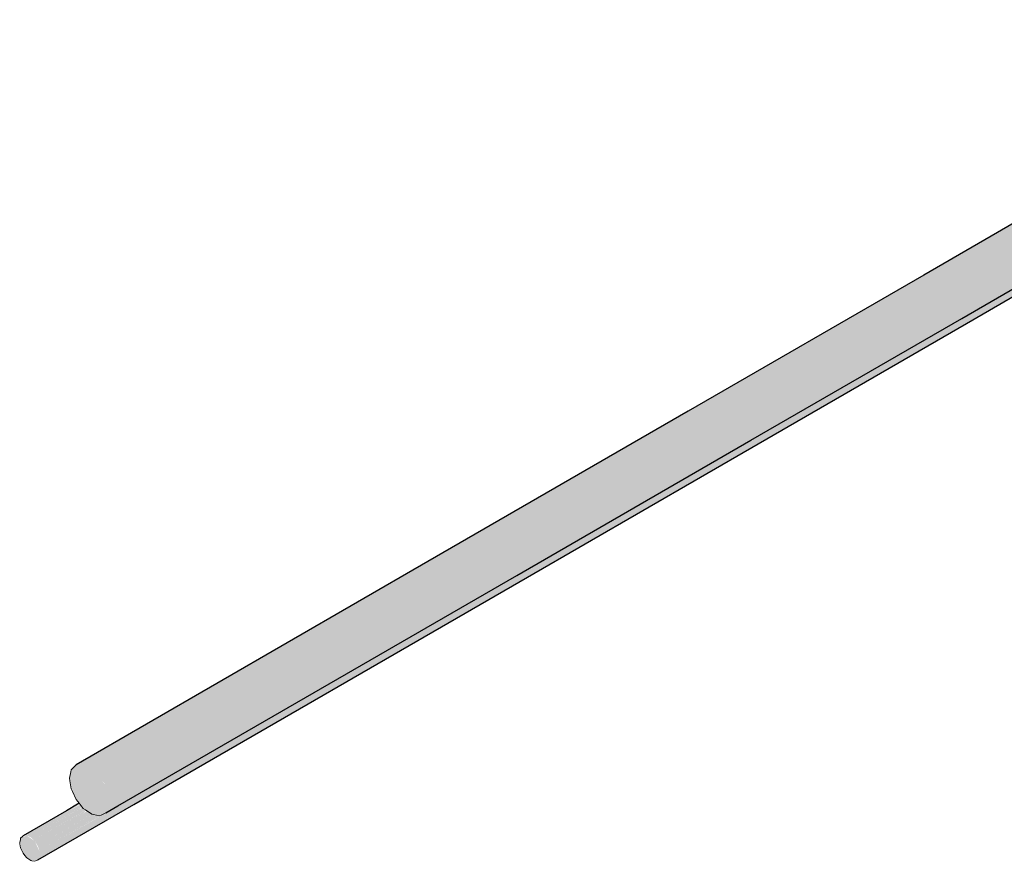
# Model space of a CAD drawing. Header units: millimetres. Extents: x 567 to 934, y -1 to 364.
# Tile 808 of 1056: x 773.8 to 775.92, y 133.2 to 135.01. Entities that reach past the tile are written whole.
import ezdxf

# ---------------------------------------------------------------- set-up
doc = ezdxf.new("R2010")
doc.units = ezdxf.units.MM
doc.header["$MEASUREMENT"] = 0
doc.layers.add('AF-Condutos', color=140, linetype='Continuous', lineweight=25)
doc.layers.add('DI-Elementos em corte', color=9, linetype='Continuous', lineweight=18)

msp = doc.modelspace()

# ---------------------------------------------------------------- hatches: boundary and pattern name
at = {"layer": 'AF-Condutos', "linetype": 'Continuous'}
for points in [[(776.6916, 135.0063), (773.9192, 133.4056), (773.9309, 133.4067), (773.9482, 133.4009), (773.9655, 133.3866), (773.9798, 133.3663), (773.9887, 133.3435), (773.9905, 133.3221), (773.9832, 133.3021), (776.7556, 134.9028), (776.7629, 134.9176), (776.7629, 134.9384), (776.757, 134.9573), (776.7422, 134.9832), (776.7251, 134.9995), (776.7072, 135.0077)], [(776.7485, 134.8823), (776.7274, 134.8865), (776.6038, 134.8152), (776.7071, 134.8862), (776.5972, 134.8113), (775.3708, 134.1033), (775.3633, 134.1068), (774.8595, 133.814), (774.8591, 133.814), (775.3627, 134.107), (775.3624, 134.1072), (774.8586, 133.8141), (774.8583, 133.8142), (773.8396, 133.2221), (774.0037, 133.3167), (773.9723, 133.2954), (773.8406, 133.219), (773.837, 133.2012), (776.43, 134.6984)], [(774.8583, 133.8142), (775.3624, 134.1072), (775.3607, 134.108)], [(774.8025, 133.8228), (774.7993, 133.8233), (773.9194, 133.3089)], [(773.9197, 133.309), (774.804, 133.8226), (774.8026, 133.8228)], [(773.9198, 133.309), (774.8051, 133.8224), (774.804, 133.8226)], [(773.9199, 133.309), (774.8056, 133.8223), (774.8053, 133.8224)], [(773.9199, 133.309), (774.8053, 133.8224), (774.8051, 133.8224)], [(773.9205, 133.309), (774.8097, 133.8217), (774.8058, 133.8223)], [(774.8108, 133.8215), (774.8097, 133.8217), (773.9253, 133.3095)], [(773.9253, 133.3095), (774.8114, 133.8214), (774.8109, 133.8215)], [(773.9254, 133.3095), (774.8118, 133.8214), (774.8114, 133.8214)], [(774.8583, 133.8142), (774.8567, 133.8144), (774.002, 133.3165)], [(773.926, 133.3228), (773.805, 133.253), (773.8107, 133.2535), (773.9242, 133.3193)], [(773.9244, 133.3191), (773.8107, 133.2535), (773.8128, 133.2537), (773.9064, 133.3077)], [(773.9281, 133.3203), (773.8128, 133.2537), (773.8193, 133.2507), (773.9302, 133.3151)], [(773.9316, 133.3158), (773.8193, 133.2507), (773.8217, 133.2496), (773.9253, 133.3095)], [(773.9331, 133.3139), (773.8217, 133.2496), (773.828, 133.2436), (773.9382, 133.3076)], [(773.828, 133.2436), (773.9455, 133.3113), (773.9445, 133.3112)], [(773.9362, 133.3027), (773.9402, 133.3081), (773.828, 133.2436), (773.8303, 133.2414)], [(773.837, 133.2306), (773.9504, 133.2999), (773.9427, 133.3064), (773.8303, 133.2414), (773.8352, 133.2335)], [(773.9551, 133.2989), (773.9513, 133.3004), (773.837, 133.2306)], [(773.9675, 133.2964), (773.9552, 133.2989), (773.837, 133.2306), (773.8396, 133.2221)], [(773.9832, 133.3022), (773.9683, 133.2962), (773.8396, 133.2221), (773.8406, 133.219), (773.9877, 133.3043), (773.8796, 133.2423)]]:
    msp.add_hatch(color=151, dxfattribs=at).paths.add_polyline_path(points)
at = {"layer": 'DI-Elementos em corte', "linetype": 'Continuous'}
for points in [[(773.9112, 133.3485), (773.9192, 133.3313), (773.9347, 133.3119), (773.9527, 133.2994), (773.9698, 133.2959), (773.9832, 133.3021), (773.9905, 133.3169), (773.9905, 133.3377), (773.9845, 133.3566), (773.9698, 133.3825), (773.9527, 133.3989), (773.9347, 133.407), (773.9192, 133.4056), (773.9086, 133.3949), (773.9048, 133.3767)], [(773.8011, 133.2242), (773.805, 133.2158), (773.8217, 133.1999), (773.837, 133.2012), (773.8406, 133.219), (773.8303, 133.2414), (773.8128, 133.2537), (773.7997, 133.2476)]]:
    msp.add_hatch(color=31, dxfattribs=at).paths.add_polyline_path(points)

# ---------------------------------------------------------------- linework, layer by layer
at = {"layer": 'AF-Condutos'}
for p, q in [((776.4165, 134.8475), (775.7431, 134.4587)), ((775.8252, 134.3656), (776.4286, 134.714)), ((775.8348, 134.3547), (776.43, 134.6984)), ((775.7431, 134.4587), (775.2364, 134.1661)), ((775.3708, 134.1033), (775.8252, 134.3656)), ((775.3866, 134.0959), (775.8348, 134.3547)), ((775.2364, 134.1661), (774.6757, 133.8424)), ((774.8675, 133.8127), (775.3708, 134.1033)), ((774.8901, 133.8092), (775.3866, 134.0959)), ((774.6757, 133.8424), (773.9192, 133.4056)), ((774.0092, 133.3172), (774.8675, 133.8127)), ((774.0431, 133.3203), (774.8901, 133.8092)), ((773.837, 133.2012), (774.0431, 133.3203)), ((773.9222, 133.3207), (773.8986, 133.307)), ((773.926, 133.3228), (773.9222, 133.3207)), ((773.9832, 133.3021), (774.0092, 133.3172)), ((773.8986, 133.307), (773.805, 133.253))]:
    msp.add_line(p, q, dxfattribs=at)
at = {"layer": 'DI-Elementos em corte'}
for p, q in [((773.9165, 133.403), (773.9086, 133.3949)), ((773.9192, 133.4056), (773.9165, 133.403)), ((773.9076, 133.3904), (773.9048, 133.3767)), ((773.9086, 133.3949), (773.9076, 133.3904)), ((773.9048, 133.3767), (773.9058, 133.3711)), ((773.9058, 133.3711), (773.9086, 133.3543)), ((773.9086, 133.3543), (773.9112, 133.3485)), ((773.9112, 133.3485), (773.9192, 133.3313)), ((773.9192, 133.3313), (773.923, 133.3265)), ((773.923, 133.3265), (773.926, 133.3228)), ((773.926, 133.3228), (773.9347, 133.3119)), ((773.9347, 133.3119), (773.9392, 133.3088)), ((773.9392, 133.3088), (773.9527, 133.2994)), ((773.9527, 133.2994), (773.9569, 133.2985)), ((773.9569, 133.2985), (773.9698, 133.2959)), ((773.9698, 133.2959), (773.9731, 133.2975)), ((773.9731, 133.2975), (773.9832, 133.3021)), ((773.805, 133.253), (773.8035, 133.2516)), ((773.7992, 133.2452), (773.7978, 133.2385)), ((773.7978, 133.2385), (773.7983, 133.2355)), ((773.7983, 133.2355), (773.7997, 133.2273)), ((773.7997, 133.2476), (773.7992, 133.2452)), ((773.8035, 133.2516), (773.7997, 133.2476)), ((773.7997, 133.2273), (773.8011, 133.2242)), ((773.8011, 133.2242), (773.805, 133.2158)), ((773.805, 133.2158), (773.807, 133.2132)), ((773.807, 133.2132), (773.8128, 133.2061)), ((773.8128, 133.2061), (773.8151, 133.2045)), ((773.8151, 133.2045), (773.8217, 133.1999)), ((773.8217, 133.1999), (773.824, 133.1994)), ((773.824, 133.1994), (773.8303, 133.1981)), ((773.8303, 133.1981), (773.8321, 133.199)), ((773.8321, 133.199), (773.837, 133.2012))]:
    msp.add_line(p, q, dxfattribs=at)

doc.saveas('drawing.dxf')
